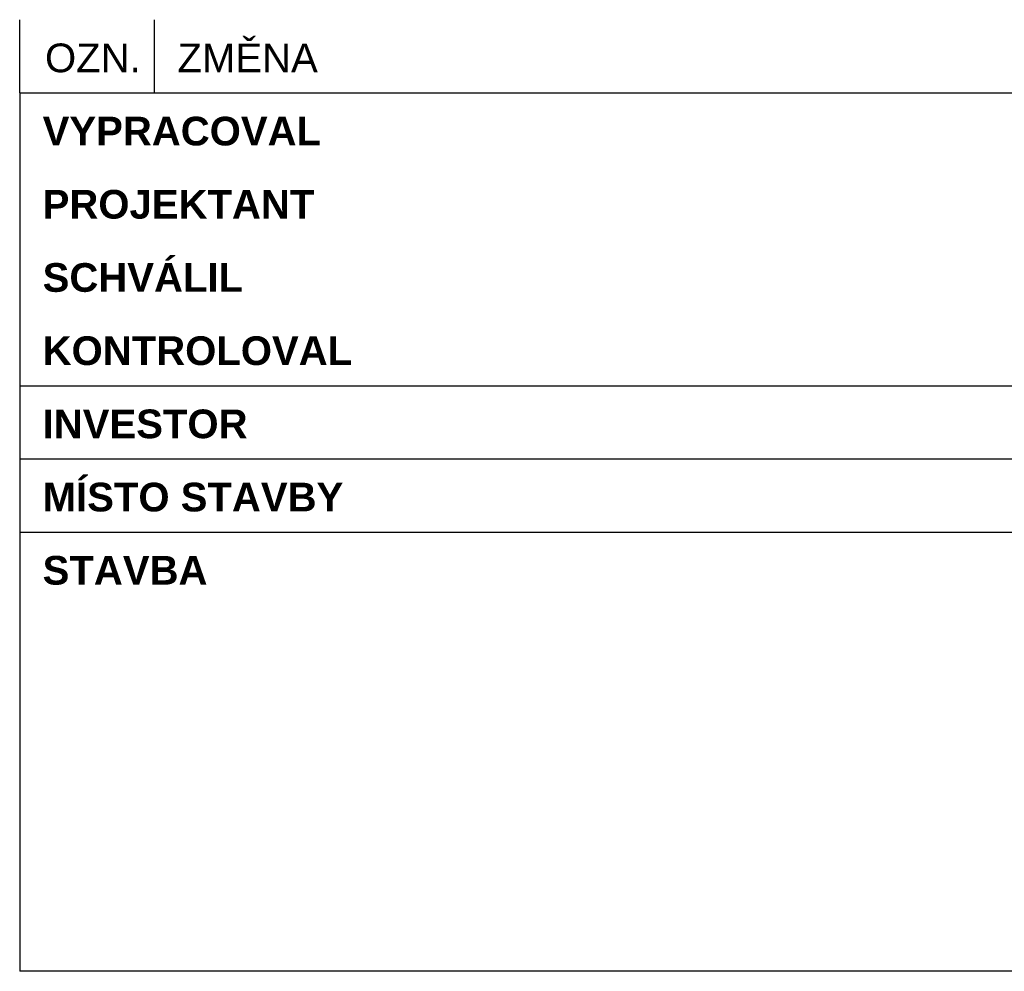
# Paper-space layout 'Layout1' of a CAD drawing. Extents: x -2 to 1033, y -36 to 596.
# Tile 305 of 334: x 861 to 947, y 8 to 91. Entities that reach past the tile are written whole.
import ezdxf
from ezdxf.enums import TextEntityAlignment as Align

# ---------------------------------------------------------------- set-up
doc = ezdxf.new("R2010")
doc.units = 0
doc.layers.get('0').update_dxf_attribs({"linetype": 'CONTINUOUS'})
doc.layers.add('RAZITKO_HP', color=222, linetype='CONTINUOUS')
doc.styles.add('RAZITKO_HP_ARIAL', font='arial.ttf')
doc.styles.add('RAZITKO_HP_ARIAL_B', font='arialbd.ttf')

# ---------------------------------------------------------------- blocks, each defined once
blk = doc.blocks.new('RAZITKO')
at = {"layer": 'RAZITKO_HP', "lineweight": 25}
for p, q in [((-180, 84.5), (-180, 90.875)), ((-168.25, 84.5), (-168.25, 90.875)), ((-180, 84.5), (-63, 84.5)), ((-180, 84.5), (-180, 8)), ((-180, 59), (-63, 59)), ((-180, 52.625), (-63, 52.625)), ((-180, 46.25), (-63, 46.25)), ((-63, 8), (-180, 8))]:
    blk.add_line(p, q, dxfattribs=at)
at = {"layer": 'RAZITKO_HP', "lineweight": 25, "style": 'RAZITKO_HP_ARIAL'}
blk.add_text('ZMĚNA', height=2.5, dxfattribs=at).set_placement((-166.25, 86.3))
blk.add_text('OZN.', height=2.5, dxfattribs=at).set_placement((-173.625, 86.3), align=Align.CENTER)
at = {"layer": 'RAZITKO_HP', "lineweight": 35, "style": 'RAZITKO_HP_ARIAL_B'}
for s, p in [('VYPRACOVAL', (-178, 79.925)), ('PROJEKTANT', (-178, 73.55)), ('SCHVÁLIL', (-178, 67.175)), ('KONTROLOVAL', (-178, 60.8)), ('INVESTOR', (-178, 54.425)), ('MÍSTO STAVBY', (-178, 48.05)), ('STAVBA', (-178, 41.675))]:
    blk.add_text(s, height=2.5, dxfattribs=at).set_placement(p)

psp = doc.layouts.get("Layout1")

# ---------------------------------------------------------------- block references
psp.add_blockref('RAZITKO', (1041, 0))

doc.saveas('drawing.dxf')
